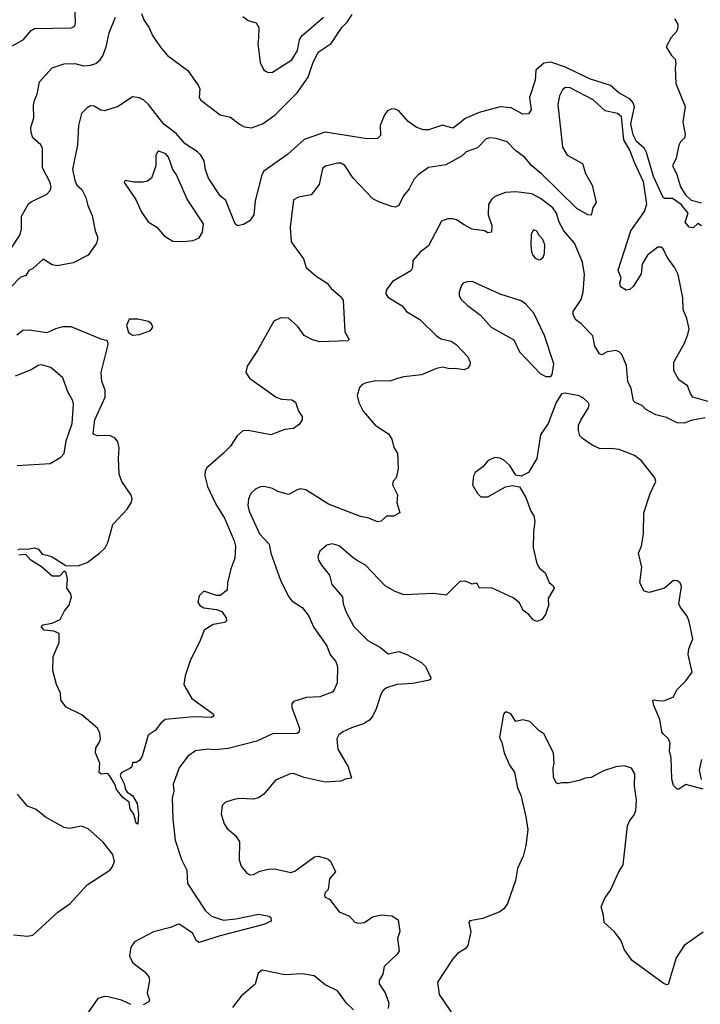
# Model space of a CAD drawing. Extents: x 2133489 to 2292442, y 756223 to 916462.
# Tile 390 of 463: x 2244760 to 2248648, y 870929 to 876550. Entities that reach past the tile are written whole.
import ezdxf

# ---------------------------------------------------------------- set-up
doc = ezdxf.new("R2010")
doc.units = 0

msp = doc.modelspace()

# ---------------------------------------------------------------- linework, layer by layer
at = {"layer": '0CON20XD'}
for points in [[(2244718.7, 876401.3), (2244782.4, 876437.6), (2244825, 876487.5), (2244845, 876499.4), (2245055.6, 876504.4), (2245075, 876513.3), (2245080, 876535), (2245074.6, 876625)], [(2245455.8, 876585), (2245471.1, 876545), (2245497.7, 876507.7), (2245521.1, 876455), (2245569.6, 876385), (2245605, 876345.5), (2245720.6, 876260.6), (2245782.6, 876172.6), (2245788.6, 876155), (2245786.1, 876106.1), (2245795, 876090), (2245905, 876007.5), (2245964.3, 875994.3), (2246015, 875954), (2246045, 875938.6), (2246085, 875931.9), (2246148, 875955), (2246218.2, 876005), (2246345, 876132.5), (2246408.8, 876221.2), (2246435, 876302.2), (2246465, 876363.8), (2246539.4, 876415), (2246599.7, 876505), (2246630.7, 876535), (2246660.1, 876579.9)], [(2244677.8, 875192.2), (2244760.6, 875319.4), (2244770, 875355), (2244770.8, 875429.1), (2244811.2, 875498.8), (2244825, 875511.1), (2244915, 875553.8), (2244934.5, 875575), (2244940, 875595), (2244932.3, 875625), (2244891.5, 875705), (2244891.5, 875815), (2244880.6, 875835), (2244836.3, 875876.3), (2244826.1, 875906.1), (2244824, 875935), (2244840.5, 875989.5), (2244838.9, 876061.1), (2244845, 876088), (2244859.6, 876125), (2244872.9, 876195), (2244945, 876275.8), (2245015, 876298.6), (2245075, 876300), (2245125, 876287.1), (2245165, 876290.4), (2245195, 876300), (2245219.7, 876320.2), (2245235.6, 876344.4), (2245255.2, 876394.8), (2245270.6, 876475), (2245308.5, 876565)], [(2246035, 876568.8), (2246065, 876546.2), (2246111.2, 876531.2), (2246126.2, 876505), (2246123.6, 876443.6), (2246120, 876415), (2246134.2, 876305), (2246153.8, 876265), (2246165, 876256.2), (2246178.8, 876248.8), (2246205, 876250), (2246315, 876320.8), (2246346.7, 876375), (2246358.9, 876435), (2246371.7, 876458.3), (2246495.6, 876565)], [(2248500, 876555), (2248518.8, 876525), (2248520, 876505), (2248513.8, 876485), (2248481.3, 876448.7), (2248452.5, 876395), (2248483.3, 876345), (2248503.3, 876325), (2248508.3, 876298.3), (2248503.8, 876275), (2248507.5, 876185), (2248560.5, 876055), (2248548.1, 875965), (2248561.4, 875895), (2248558, 875875), (2248535, 875853.3), (2248525.7, 875834.3), (2248509.7, 875760.3), (2248489.2, 875715), (2248512, 875672), (2248534.4, 875595), (2248561.3, 875551.3), (2248595, 875519.4), (2248655, 875503.8)], [(2248655, 875373.8), (2248633.8, 875386.2), (2248607.7, 875362.3), (2248585, 875366.2), (2248561.4, 875395), (2248578, 875445), (2248539.2, 875495), (2248488.6, 875528.6), (2248445, 875528.9), (2248435, 875535.6), (2248379.8, 875655), (2248341.4, 875791.4), (2248329.4, 875815), (2248284.1, 875855), (2248265, 875891.8), (2248251.8, 875955), (2248272.6, 876052.6), (2248264.7, 876074.7), (2248246.4, 876096.4), (2248181.8, 876131.8), (2248135, 876174.6), (2248015, 876212.7), (2247878.6, 876278.6), (2247795, 876307.1), (2247755, 876301.8), (2247708.3, 876261.7), (2247704, 876205), (2247671.8, 876105), (2247681.1, 876035), (2247666.6, 876013.4), (2247635, 876011.5), (2247566.6, 876046.6), (2247505, 876052.6), (2247385, 876020.9), (2247305, 875985.6), (2247269.2, 875955), (2247235, 875930.6), (2247175, 875946.9), (2247095, 875921.2), (2247065, 875921.2), (2247025, 875937.1), (2246978.9, 875968.9), (2246925, 876028.8), (2246905, 876039.6), (2246885, 876041.2), (2246860.7, 876029.3), (2246843.3, 876006.7), (2246820, 875945), (2246821.2, 875888.8), (2246805, 875870.8), (2246745, 875870), (2246505, 875908.5), (2246385, 875866.7), (2246289.9, 875780.1), (2246155, 875684.3), (2246142.7, 875665), (2246105, 875516.7), (2246097.8, 875435), (2246075, 875401.6), (2246038.9, 875381.1), (2246005, 875373.6), (2245990.8, 875385), (2245938.6, 875518.6), (2245905, 875544.2), (2245838.9, 875645), (2245821.1, 875695), (2245814.2, 875745), (2245795, 875776), (2245776, 875795), (2245705, 875840.8), (2245655, 875899.7), (2245584.5, 875954.5), (2245496.6, 876066.6), (2245470.3, 876090.3), (2245444.1, 876104.1), (2245405, 876108.8), (2245323.3, 876055), (2245245, 876030), (2245224.4, 876034.4), (2245185, 876056.2), (2245165, 876057.5), (2245145, 876047.5), (2245112.5, 876015), (2245096.7, 875945), (2245090, 875835), (2245062.5, 875695), (2245076.1, 875633.9), (2245086, 875605), (2245115, 875581.2), (2245138.1, 875535), (2245150, 875490), (2245175, 875432.5), (2245192, 875345), (2245206.2, 875305), (2245200, 875275), (2245152, 875205), (2245065, 875162.5), (2244975, 875144.4), (2244945, 875150), (2244895, 875183.3), (2244835, 875130), (2244812.5, 875117.5), (2244795, 875088.8), (2244762.5, 875077.5), (2244711.2, 875025)], [(2248805, 874338.8), (2248605.7, 874395.7), (2248591.5, 874415), (2248575, 874460), (2248525, 874494.4), (2248496.9, 874545), (2248495.8, 874595), (2248556.7, 874703.3), (2248577.4, 874752.6), (2248583.6, 874785), (2248571.2, 874845), (2248550, 874895), (2248547.4, 874962.6), (2248521.6, 875095), (2248502.6, 875132.6), (2248457.7, 875195), (2248435, 875242), (2248425, 875250.8), (2248405, 875251.4), (2248345.6, 875205), (2248316.5, 875155), (2248310.3, 875099.7), (2248265, 875027.5), (2248245, 875010), (2248225, 875006.2), (2248192.5, 875025), (2248187.5, 875045), (2248196.7, 875075), (2248179.5, 875120.5), (2248250.4, 875345), (2248330, 875455), (2248342.2, 875497.8), (2248323, 875625), (2248271.6, 875735), (2248246.1, 875805), (2248210.2, 875865), (2248198.4, 875995), (2248175, 876015.2), (2248105, 876029.6), (2248035, 876092.8), (2247905, 876160.9), (2247875, 876163.1), (2247860.6, 876149.4), (2247843.3, 876115), (2247834.5, 876065), (2247861.6, 875821.6), (2247887, 875777), (2247975, 875728.1), (2247992.4, 875672.4), (2248029.4, 875605), (2248053.6, 875506.4), (2248033.8, 875475), (2248025, 875433.3), (2248005, 875436.2), (2247942, 875472), (2247740.5, 875670.5), (2247685.7, 875715.7), (2247645, 875763.8), (2247592.6, 875802.6), (2247545, 875852.9), (2247480.9, 875870.9), (2247445, 875875.6), (2247425, 875870), (2247375, 875819.2), (2247310, 875795), (2247287, 875773), (2247195, 875721.4), (2247094.6, 875705.4), (2247035.7, 875665), (2247011.7, 875638.3), (2246998.3, 875611.7), (2246985.8, 875585), (2246951.9, 875545), (2246925, 875488.8), (2246905, 875480), (2246885, 875482.9), (2246815, 875507.3), (2246777.7, 875527.7), (2246664.2, 875645), (2246617.8, 875717.8), (2246595, 875730.8), (2246575, 875731.4), (2246506.8, 875713.2), (2246489.7, 875700.3), (2246470.3, 875609.7), (2246425, 875550), (2246353, 875537), (2246325, 875522.5), (2246304.6, 875365.4), (2246311.1, 875281.1), (2246380.8, 875185), (2246396.2, 875135), (2246453.8, 875085), (2246516.7, 875045), (2246538.8, 875015), (2246591.2, 874971.2), (2246608.3, 874948.3), (2246617.1, 874767.1), (2246642.5, 874725), (2246635, 874717.5), (2246475, 874710), (2246432.7, 874722.7), (2246385, 874746.7), (2246348.3, 874798.3), (2246295, 874845.6), (2246251.3, 874848.7), (2246212, 874828), (2246118, 874662), (2246058.7, 874571.3), (2246052.3, 874535), (2246072.7, 874502.7), (2246225, 874394.2), (2246255.8, 874384.2), (2246315, 874380), (2246335, 874366.7), (2246352.9, 874315), (2246374, 874285), (2246373.8, 874265), (2246359.5, 874240.5), (2246325, 874216.2), (2246275, 874211.2), (2246195, 874180), (2246065, 874204.3), (2246035, 874202), (2246002, 874175), (2245964.6, 874115.4), (2245925, 874075.7), (2245828.7, 873991.3), (2245820, 873975), (2245818.1, 873945), (2245833.8, 873885), (2245880.3, 873785), (2245930, 873705), (2245986.2, 873575), (2245993.5, 873545), (2245988.6, 873475), (2245966, 873415), (2245948, 873335), (2245945, 873292.5), (2245905, 873262.5), (2245885, 873262.5), (2245813, 873287), (2245785, 873260), (2245777.5, 873225), (2245790, 873205), (2245812.7, 873192.7), (2245885, 873182.5), (2245915, 873171.2), (2245940, 873135), (2245941.7, 873118.3), (2245931.7, 873108.3), (2245865, 873098), (2245814, 873065), (2245792, 873005), (2245735, 872890), (2245704.7, 872805), (2245697.7, 872755), (2245710.7, 872729.3)], [(2245695, 875284.2), (2245751.2, 875288.8), (2245785, 875304.4), (2245805, 875336.2), (2245809.4, 875385), (2245717.8, 875525), (2245655.7, 875665), (2245635.5, 875695.5), (2245610.6, 875765), (2245595, 875784.2), (2245555, 875798.8), (2245545, 875792.5), (2245538, 875775), (2245538.1, 875715), (2245513.8, 875645), (2245491.2, 875628.8), (2245465, 875622), (2245412.3, 875622.3), (2245365, 875632.5), (2245357.5, 875625), (2245360, 875615), (2245423.2, 875523.2), (2245454.3, 875455), (2245495, 875395.8), (2245544, 875365), (2245585, 875316), (2245635, 875286), (2245695, 875284.2)], [(2248675, 874276.7), (2248595, 874261.1), (2248555, 874246.5), (2248515, 874248.1), (2248455, 874279.2), (2248394.4, 874294.4), (2248337.5, 874325), (2248316.7, 874345), (2248275, 874364), (2248266, 874375), (2248252.2, 874445), (2248234.4, 874485), (2248226.9, 874575), (2248199.1, 874639.1), (2248185, 874653.8), (2248165, 874662), (2248115.9, 874654.1), (2248085, 874637.5), (2248072, 874642), (2248046.1, 874686.1), (2248034.3, 874745), (2247966.1, 874816.1), (2247937.1, 874837.1), (2247922.1, 874865), (2247920.9, 874885), (2247968, 874952), (2247979.5, 874995), (2247986.1, 875095), (2247975.4, 875165), (2247929.1, 875275), (2247868.8, 875345), (2247841.6, 875395), (2247825.9, 875445.9), (2247805.6, 875475.6), (2247735, 875529.1), (2247685, 875555.3), (2247595, 875566.9), (2247535, 875563.3), (2247475, 875541.5), (2247455.9, 875524.1), (2247438.5, 875495), (2247436.5, 875435), (2247456.7, 875375), (2247455, 875337.5), (2247435, 875334), (2247415, 875344), (2247345, 875354.2), (2247298.6, 875378.6), (2247255, 875407.8), (2247235, 875413.3), (2247205, 875412.9), (2247170.3, 875399.7), (2247095, 875258.8), (2247047.9, 875222.1), (2247006.7, 875175), (2247004, 875135), (2246995, 875116.2), (2246890, 875055), (2246852.9, 875005), (2246850.8, 874985), (2246864, 874965), (2246945, 874915.7), (2246970, 874885), (2247045, 874839.2), (2247142.4, 874742.4), (2247167.7, 874727.7), (2247224.5, 874714.5), (2247253.8, 874695), (2247319.2, 874625), (2247333.8, 874595), (2247331.7, 874578.3), (2247319.5, 874560.5), (2247299.3, 874550.7), (2247245, 874559.2), (2247215, 874557.5), (2247175, 874567.1), (2247140.9, 874559.1), (2247055, 874521.8), (2246955, 874511.1), (2246919.1, 874500.9), (2246875, 874485.5), (2246791.7, 874488.3), (2246734.5, 874475.5), (2246714.5, 874465.5), (2246700.4, 874449.6), (2246688.2, 874405), (2246697.8, 874365), (2246721.4, 874315), (2246790, 874235), (2246866.2, 874185), (2246886.2, 874155), (2246898.3, 874108.3), (2246918.8, 874075), (2246921.2, 873985), (2246911.2, 873935), (2246893.8, 873915), (2246890, 873895), (2246918.3, 873838.3), (2246914.1, 873794.1), (2246932.5, 873735), (2246895, 873715.7), (2246855, 873716.2), (2246825, 873686.2), (2246805, 873684.2), (2246755, 873704.2), (2246706.1, 873713.9), (2246525, 873784.4), (2246395, 873865.8), (2246365, 873871.2), (2246345, 873866.2), (2246295, 873840), (2246235, 873855.8), (2246205, 873872.9), (2246155, 873885.7), (2246135, 873884), (2246109.1, 873870.9), (2246081.2, 873845), (2246067.1, 873815), (2246063.4, 873776.6), (2246070.5, 873745), (2246130.6, 873615), (2246184.4, 873555), (2246194.6, 873504.6), (2246252.2, 873345), (2246298.1, 873255), (2246315, 873232.9), (2246374.7, 873194.7), (2246409.1, 873149.1), (2246440.6, 873080.6), (2246514.4, 872975), (2246534.3, 872924.3), (2246566.2, 872885), (2246575.8, 872855), (2246574, 872765), (2246557.5, 872725), (2246545, 872710), (2246475.5, 872684.5), (2246399.2, 872680.8), (2246325, 872656.7), (2246314, 872645), (2246315, 872622.5), (2246358.9, 872505), (2246355.7, 872485), (2246345, 872475.7), (2246205, 872473.3), (2246115, 872431.2), (2245951.1, 872388.9), (2245875, 872382.5), (2245834.6, 872385.4), (2245765, 872376.4), (2245720, 872345), (2245671.4, 872278.6), (2245637.8, 872185), (2245641.1, 872145), (2245632.2, 872105), (2245635.5, 871985), (2245647.8, 871865), (2245684.4, 871755), (2245714.5, 871695), (2245718.9, 871618.9), (2245822.4, 871462.4), (2245855, 871432.2), (2245925, 871410), (2245995, 871416.4), (2246125, 871443.5), (2246185, 871431.8), (2246195.6, 871425), (2246196.6, 871403.4), (2246155, 871383.6), (2245905, 871320.2), (2245785, 871282.5), (2245770.7, 871290.7), (2245747.3, 871335), (2245675, 871384.4), (2245665, 871385.6), (2245622.6, 871367.4), (2245525, 871343.3), (2245416, 871285), (2245395.5, 871255), (2245387.8, 871205), (2245407.5, 871165), (2245475, 871114), (2245498, 871085), (2245502, 871065), (2245489.4, 870995), (2245494.4, 870974.4)], [(2247725, 875178.9), (2247735, 875181.1), (2247750, 875195), (2247758.5, 875215), (2247758.9, 875265), (2247749.2, 875295), (2247727.5, 875317.5), (2247715, 875342.5), (2247695, 875350), (2247682, 875325), (2247678.9, 875265), (2247683.6, 875225), (2247690.5, 875205), (2247705, 875187.8), (2247725, 875178.9)], [(2247765, 874512.5), (2247795, 874513.3), (2247802, 874525), (2247810.8, 874585), (2247757, 874747), (2247697.1, 874875), (2247652.2, 874925), (2247625, 874945.5), (2247505, 874982.5), (2247345, 875055.7), (2247316, 875054), (2247293.3, 875045), (2247283.8, 875035), (2247271.2, 874995), (2247270, 874975), (2247280, 874955), (2247318.3, 874918.3), (2247392.6, 874862.6), (2247453.7, 874793.7), (2247583.2, 874723.2), (2247614.4, 874654.4), (2247735, 874527.5), (2247765, 874512.5)], [(2245405, 874748.8), (2245445, 874752.5), (2245506.7, 874775), (2245520, 874795), (2245513, 874813), (2245496.4, 874826.4), (2245435, 874840), (2245385, 874840), (2245370, 874805), (2245382.5, 874765), (2245405, 874748.8)], [(2244752, 873525), (2244765, 873530), (2244805, 873528), (2244845, 873534.4), (2244866.9, 873526.9), (2244888.8, 873498.8), (2244915, 873493.1), (2244945, 873484.3), (2245023.6, 873433.6), (2245095, 873431.5), (2245145, 873450.9), (2245216.2, 873503.8), (2245247.9, 873535), (2245262.9, 873565), (2245292.5, 873667.5), (2245374.6, 873755), (2245398.5, 873795), (2245402.9, 873815), (2245398, 873835), (2245344, 873914), (2245329.1, 873955), (2245324.5, 874045), (2245329.1, 874105), (2245320.6, 874140.6), (2245305, 874160), (2245275, 874175.6), (2245205, 874174.2), (2245185, 874181.2), (2245180, 874190), (2245189.6, 874265), (2245249.3, 874395), (2245248, 874435), (2245229.3, 874485), (2245226.2, 874535), (2245266, 874695), (2245263.6, 874713.6), (2245255, 874718.8), (2245225, 874725.8), (2245054.3, 874795.7), (2245005, 874795.7), (2244965, 874785.6), (2244915, 874762.7), (2244815, 874778.1), (2244777.5, 874775), (2244745, 874749.2)], [(2244746, 874004), (2244935, 874016.1), (2244995, 874052.1), (2245015, 874072.9), (2245026.2, 874145), (2245059.5, 874245), (2245066.9, 874355), (2245064.3, 874375), (2245035.7, 874425), (2245006, 874505), (2244938.8, 874565), (2244885, 874580), (2244865, 874576.4), (2244825, 874551.1), (2244735, 874514.4)], [(2248665, 872157.5), (2248565, 872183.3), (2248525, 872156.7), (2248515, 872156.7), (2248495, 872177.5), (2248486.1, 872213.9), (2248480.6, 872335), (2248471.4, 872375), (2248475, 872420), (2248466.7, 872445), (2248435, 872472), (2248428.1, 872485), (2248416.9, 872555), (2248381.9, 872635), (2248376.7, 872663.3), (2248385, 872668), (2248415, 872660.5), (2248445, 872662.7), (2248494.2, 872685), (2248512.9, 872725), (2248565.3, 872774.7), (2248601.9, 872825), (2248578.9, 872925), (2248581.4, 872958.6), (2248604.4, 873015), (2248584.4, 873114.4), (2248571.9, 873145), (2248534.2, 873194.2), (2248525.4, 873215), (2248540, 873315), (2248533.3, 873335), (2248515, 873346), (2248495, 873348), (2248443.3, 873305), (2248355, 873280), (2248327.9, 873287.9), (2248302.2, 873335), (2248314.5, 873425), (2248295.4, 873505), (2248311.2, 873545), (2248323.2, 873615), (2248325.4, 873734.6), (2248360.5, 873845), (2248393.6, 873913.6), (2248388.8, 873935), (2248311.1, 874031.1), (2248272.8, 874062.8), (2248185, 874095.6), (2248135, 874101.9), (2248075, 874100), (2248030.3, 874120.3), (2247975, 874158.8), (2247959.2, 874175), (2247951.9, 874205), (2247951.9, 874235), (2247965.4, 874264.6), (2248010, 874335), (2248012.7, 874352.7), (2248007.5, 874365), (2247979.8, 874389.8), (2247955, 874402.2), (2247875, 874418), (2247855.8, 874414.2), (2247825, 874363.8), (2247779.4, 874245), (2247735, 874180), (2247714.3, 874045), (2247665.7, 873964.3), (2247625, 873943.3), (2247595, 873950), (2247559.2, 874005), (2247525.4, 874035.4), (2247505, 874046.9), (2247475, 874050.8), (2247436.1, 874033.9), (2247405, 873997.5), (2247362.5, 873965), (2247352.5, 873945), (2247347.5, 873895), (2247376, 873845), (2247395, 873826), (2247435, 873826.2), (2247535, 873883.3), (2247575, 873890), (2247615, 873883.3), (2247651.7, 873821.7), (2247680, 873745), (2247697.4, 873717.4), (2247701.9, 873685), (2247695.6, 873625), (2247693.3, 873535), (2247714.5, 873444.5), (2247728.7, 873418.7), (2247761.7, 873391.7), (2247785, 873337.5), (2247808, 873318), (2247812.5, 873305), (2247779.2, 873245), (2247781.4, 873205), (2247764.2, 873155), (2247743.4, 873126.6), (2247715, 873114.2), (2247693.6, 873123.6), (2247667.5, 873155), (2247636.8, 873176.8), (2247615, 873220.8), (2247578.6, 873248.6), (2247455, 873306.5), (2247387.5, 873305), (2247375, 873327.5), (2247365, 873332.5), (2247345, 873326.7), (2247305, 873344), (2247275, 873343.3), (2247196.1, 873263.9), (2247125, 873274), (2246955, 873266.2), (2246905, 873285.8), (2246848.7, 873318.7), (2246736.4, 873436.4), (2246683.6, 873463.6), (2246655.5, 873485.5), (2246585, 873546.2), (2246545, 873558.6), (2246515, 873549.2), (2246475, 873516), (2246464.2, 873485), (2246467.5, 873465), (2246484, 873435), (2246529.1, 873379.1), (2246542.5, 873325), (2246603.3, 873255), (2246608.8, 873215), (2246625, 873166.7), (2246668.9, 873085), (2246749.2, 873005), (2246821.2, 872965), (2246865, 872930), (2246925, 872942.9), (2246972.5, 872925), (2247055, 872880), (2247077.6, 872857.6), (2247108.3, 872791.7), (2247107, 872783), (2247092, 872778), (2247005, 872759.5), (2246915, 872755.5), (2246856, 872735), (2246835, 872717.5), (2246822.8, 872697.2), (2246797.1, 872615), (2246777.1, 872575), (2246758.6, 872551.4), (2246725, 872529.4), (2246655, 872507.5), (2246606.2, 872483.8), (2246583, 872467), (2246572.2, 872445), (2246576.7, 872385), (2246635.6, 872285), (2246655, 872220), (2246625, 872216.2), (2246595, 872202.5), (2246505, 872197.5), (2246385, 872224.4), (2246325, 872245.7), (2246304.5, 872245.5), (2246220.9, 872209.1), (2246155, 872128.8), (2246125, 872108), (2246095, 872100.8), (2246016.1, 872103.9), (2245985, 872098.8), (2245936.4, 872083.6), (2245916.4, 872063.6), (2245911.2, 872015), (2245928.3, 871958.3), (2245945, 871933.3), (2245995, 871891.2), (2246015.5, 871855.5), (2246013, 871753), (2246025, 871716.7), (2246057.3, 871677.3), (2246075, 871668), (2246095, 871669.2), (2246131.3, 871688.7), (2246180.8, 871700.8)], [(2245710.7, 872729.3), (2245744.4, 872675), (2245865, 872586.2), (2245868.8, 872575), (2245855, 872566.2), (2245755, 872570), (2245592, 872555), (2245566, 872534), (2245535, 872492.5), (2245493.8, 872465), (2245459.2, 872345), (2245445, 872320), (2245425, 872310), (2245405, 872310), (2245400, 872285), (2245390, 872275), (2245339.5, 872250.5), (2245335, 872232.5), (2245357.6, 872187.6), (2245364.4, 872154.4), (2245375, 872140), (2245405, 872120), (2245431.8, 872075), (2245438.8, 872015), (2245435, 871957.5), (2245425, 871963.8), (2245412.5, 872015), (2245390.9, 872045), (2245385, 872083.3), (2245349.1, 872109.1), (2245314.2, 872154.2), (2245303.8, 872185), (2245273.8, 872235), (2245263.6, 872246.4), (2245225, 872243.3), (2245215, 872252.5), (2245217.5, 872305), (2245192.5, 872365), (2245195, 872393.3), (2245216.2, 872425), (2245221.5, 872445), (2245217.4, 872477.4), (2245205.4, 872505), (2245115, 872582), (2245025.7, 872625.7), (2244995.8, 872665), (2244992.9, 872705), (2244970, 872755), (2244949.1, 872835), (2244951.8, 872915), (2244985.7, 872995), (2244986.7, 873045), (2244955, 873060), (2244900, 873065), (2244883.3, 873085), (2244892.5, 873095), (2244945, 873104), (2244992.5, 873125), (2245016.7, 873175), (2245042.7, 873207.3), (2245055.8, 873255.8), (2245052, 873272), (2245030, 873305), (2245032.5, 873355), (2245025, 873392.5), (2245015, 873402.5), (2244987.5, 873372.5), (2244945, 873372.5), (2244885, 873425.8), (2244823.3, 873465), (2244795, 873496.7), (2244755, 873492.7)], [(2248665, 871340.8), (2248555.5, 871264.5), (2248509.2, 871195), (2248465, 871042.5), (2248455, 871040), (2248435, 871048.8), (2248258.8, 871178.8), (2248215, 871240), (2248194, 871295), (2248155, 871343.8), (2248098, 871395), (2248095.8, 871435), (2248081.4, 871485), (2248102.5, 871535), (2248135, 871580), (2248181.9, 871685), (2248208.1, 871725), (2248231.5, 871948.5), (2248242.5, 871975), (2248269.2, 872010.8), (2248280, 872035), (2248283.3, 872095), (2248271.1, 872175), (2248273.8, 872245), (2248255, 872276.2), (2248215, 872290), (2248165, 872284.2), (2248095, 872262.5), (2248025, 872224.3), (2247989.7, 872220.3), (2247955, 872206), (2247895, 872192.9), (2247856.4, 872193.6), (2247835, 872187.5), (2247823.9, 872193.9), (2247810, 872225), (2247808, 872275), (2247814, 872305), (2247810, 872365), (2247755, 872472.5), (2247725, 872491.2), (2247673.9, 872543.9), (2247635, 872553.3), (2247595, 872542.5), (2247565, 872586.2), (2247545, 872596.7), (2247534.1, 872595.9), (2247523.3, 872585), (2247501.7, 872451.7), (2247513.9, 872423.9), (2247526.7, 872365), (2247558.8, 872295), (2247586.2, 872255), (2247604, 872165), (2247622.7, 872122.7), (2247650.8, 871999.2), (2247662.9, 871925), (2247652, 871835), (2247636.7, 871775), (2247603.3, 871705), (2247592.5, 871635), (2247546, 871505), (2247525, 871473.3), (2247502.7, 871457.3), (2247405, 871418), (2247332, 871405), (2247326, 871395), (2247337.5, 871345), (2247319.2, 871265), (2247304.4, 871245.6), (2247261.9, 871218.1), (2247235, 871189.2), (2247146.9, 871055), (2247155.6, 870985), (2247245, 870853.3)], [(2248655, 872326.7), (2248642.2, 872265), (2248652.7, 872212.7)], [(2244724.5, 871325.5), (2244805, 871318.2), (2244835, 871322.7), (2244979.1, 871455), (2245048.1, 871505), (2245145, 871610), (2245274.3, 871695), (2245288.9, 871711.1), (2245302.2, 871745), (2245292.5, 871785), (2245235.5, 871855.5), (2245150.7, 871930.7), (2245114.3, 871945.7), (2245045, 871933.1), (2245015, 871938.1), (2244907.4, 871997.4), (2244855, 872040.8), (2244805, 872059.2), (2244747.9, 872127.9)], [(2246180.8, 871700.8), (2246215, 871701.4), (2246308.2, 871681.8), (2246331.1, 871688.9), (2246445, 871770), (2246465, 871773.8), (2246519.5, 871759.5), (2246536.1, 871746.1), (2246563.3, 871685), (2246530, 871645), (2246522.5, 871585), (2246505, 871567.5), (2246500.7, 871550.7), (2246505, 871540), (2246529.3, 871529.3), (2246585, 871456.7), (2246645, 871431.2), (2246675, 871397.5), (2246695, 871391.2), (2246730, 871395), (2246775, 871428.8), (2246825, 871440), (2246885, 871433.8), (2246921.2, 871411.2), (2246931.2, 871345), (2246918, 871305), (2246928, 871235), (2246916.2, 871215), (2246842, 871145), (2246835, 871100), (2246813.3, 871065), (2246813.8, 871045), (2246847.5, 870995), (2246869.2, 870935), (2246865.7, 870905)], [(2246667.7, 870897.7), (2246626.1, 870935), (2246575.6, 871005), (2246505, 871039.2), (2246441.7, 871091.7), (2246375, 871102), (2246275, 871097.9), (2246145, 871123.8), (2246122.9, 871107.1), (2246105.3, 871044.7), (2246025, 870975.7), (2245975, 870910.8)], [(2245395, 870928.1), (2245342.4, 870952.4), (2245265, 870970.8), (2245245, 870972.5), (2245207.3, 870962.7), (2245131.9, 870855)], [(2245494.4, 870974.4), (2245502, 870955), (2245497.1, 870942.9), (2245465, 870926)]]:
    msp.add_lwpolyline(points, dxfattribs=at)

doc.saveas('drawing.dxf')
